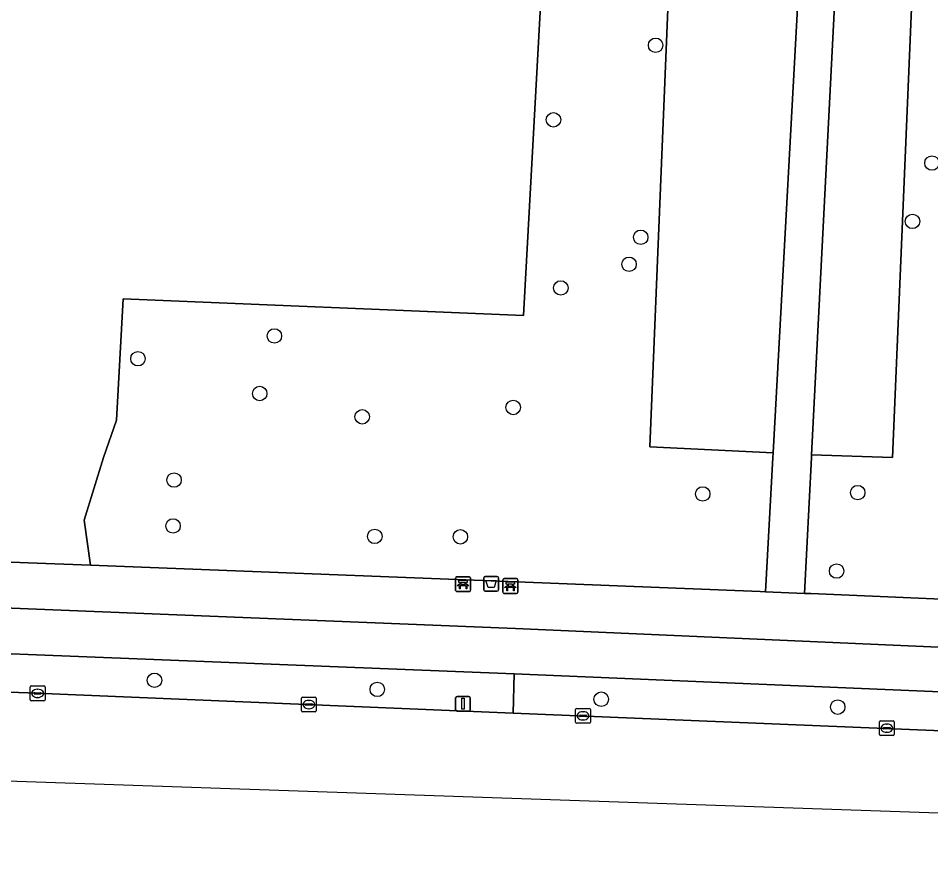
# Model space of a CAD drawing. Extents: x 160732 to 162107, y 387428 to 388479.
# Drawn here: x 160999.3 to 161061, y 387472.9 to 387529.7 of the extents above; entities that cross this region are included whole.
import ezdxf

# ---------------------------------------------------------------- set-up
doc = ezdxf.new("R2010")
doc.units = 0
for name, color, linetype in [('IMGEO_Afvalbak', 7, 'Continuous'), ('IMGEO_Bank', 7, 'Continuous'), ('IMGEO_Berm_groen', 7, 'Continuous'), ('IMGEO_Boom', 7, 'Continuous'), ('IMGEO_Fietspad_open', 7, 'Continuous'), ('IMGEO_Groenvoorziening', 7, 'Continuous'), ('IMGEO_Kolk', 7, 'Continuous'), ('IMGEO_Lichtmast', 7, 'Continuous'), ('IMGEO_Rijbaan_lokaal_gesloten', 7, 'Continuous'), ('IMGEO_Voetpad_gesloten', 7, 'Continuous'), ('IMGEO_Voetpad_open', 7, 'Continuous')]:
    doc.layers.add(name, color=color, linetype=linetype)

msp = doc.modelspace()

# ---------------------------------------------------------------- linework, layer by layer
at = {"layer": 'IMGEO_Afvalbak'}
for p, q in [((161030.801, 387491.069), (161030.801, 387491.869)), ((161030.801, 387491.869), (161030.801, 387491.069)), ((161030.901, 387491.969), (161031.691, 387491.969)), ((161031.691, 387491.969), (161030.901, 387491.969)), ((161031.791, 387491.869), (161031.791, 387491.069)), ((161031.791, 387491.069), (161031.791, 387491.869)), ((161031.691, 387490.969), (161030.901, 387490.969)), ((161030.901, 387490.969), (161031.691, 387490.969))]:
    msp.add_line(p, q, dxfattribs=at)
msp.add_lwpolyline([(161030.944, 387491.683), (161031.648, 387491.683), (161031.499, 387491.213), (161031.093, 387491.213), (161030.944, 387491.683)], dxfattribs=at)
for centre, start, end in [((161030.901, 387491.869), 90, 180), ((161030.901, 387491.869), 90, 180), ((161031.691, 387491.869), 0, 90), ((161031.691, 387491.869), 360, 90), ((161030.901, 387491.069), 180, 270), ((161030.901, 387491.069), 180, 270), ((161031.691, 387491.069), 270, 0), ((161031.691, 387491.069), 270, 0)]:
    msp.add_arc(centre, 0.1, start, end, dxfattribs=at)
at = {"layer": 'IMGEO_Bank'}
for p, q in [((161028.898, 387491.021), (161028.898, 387491.862)), ((161028.898, 387491.862), (161028.898, 387491.021)), ((161028.973, 387491.946), (161029.814, 387491.946)), ((161029.814, 387491.946), (161028.973, 387491.946)), ((161029.207, 387491.452), (161029.207, 387491.558)), ((161029.251, 387491.558), (161029.251, 387491.452)), ((161029.539, 387491.564), (161029.257, 387491.564)), ((161029.257, 387491.446), (161029.539, 387491.446)), ((161029.545, 387491.452), (161029.545, 387491.558)), ((161029.589, 387491.558), (161029.589, 387491.452)), ((161029.898, 387491.871), (161029.898, 387491.03)), ((161029.898, 387491.03), (161029.898, 387491.871)), ((161032.096, 387490.895), (161032.096, 387491.736)), ((161032.096, 387491.736), (161032.096, 387490.895)), ((161032.171, 387491.82), (161033.012, 387491.82)), ((161033.012, 387491.82), (161032.171, 387491.82)), ((161032.405, 387491.326), (161032.405, 387491.432)), ((161032.449, 387491.432), (161032.449, 387491.326)), ((161032.737, 387491.438), (161032.455, 387491.438)), ((161032.743, 387491.326), (161032.743, 387491.432)), ((161032.787, 387491.432), (161032.787, 387491.326)), ((161033.096, 387491.745), (161033.096, 387490.904)), ((161033.096, 387490.904), (161033.096, 387491.745)), ((161029.823, 387490.946), (161028.982, 387490.946)), ((161028.982, 387490.946), (161029.823, 387490.946)), ((161029.595, 387491.344), (161029.202, 387491.344)), ((161033.021, 387490.82), (161032.18, 387490.82)), ((161032.18, 387490.82), (161033.021, 387490.82)), ((161032.793, 387491.218), (161032.4, 387491.218)), ((161032.455, 387491.32), (161032.737, 387491.32))]:
    msp.add_line(p, q, dxfattribs=at)
for points in [[(161029.145, 387491.344), (161029.003, 387491.344), (161029.115, 387491.446), (161029.201, 387491.446)], [(161029.201, 387491.564), (161029.115, 387491.564), (161029.115, 387491.725), (161029.678, 387491.725), (161029.678, 387491.564), (161029.595, 387491.564)], [(161029.595, 387491.446), (161029.678, 387491.446), (161029.79, 387491.344), (161029.651, 387491.344)], [(161032.399, 387491.438), (161032.313, 387491.438), (161032.313, 387491.599), (161032.876, 387491.599), (161032.876, 387491.438), (161032.793, 387491.438)], [(161029.195, 387491.337), (161029.195, 387491.13), (161029.152, 387491.13), (161029.152, 387491.337)], [(161029.645, 387491.337), (161029.645, 387491.13), (161029.601, 387491.13), (161029.601, 387491.337)], [(161032.343, 387491.218), (161032.201, 387491.218), (161032.313, 387491.32), (161032.399, 387491.32)], [(161032.393, 387491.211), (161032.393, 387491.004), (161032.35, 387491.004), (161032.35, 387491.211)], [(161032.793, 387491.32), (161032.876, 387491.32), (161032.988, 387491.218), (161032.849, 387491.218)], [(161032.843, 387491.211), (161032.843, 387491.004), (161032.799, 387491.004), (161032.799, 387491.211)]]:
    msp.add_lwpolyline(points, dxfattribs=at)
for centre, radius, start, end in [((161028.976, 387491.868), 0.0779, 92.4484, 184.28452), ((161028.976, 387491.868), 0.0779, 92.4484, 184.28452), ((161029.2, 387491.557), 0.00671, 2.89567, 87.10433), ((161029.2, 387491.453), 0.00671, 272.89567, 357.10433), ((161029.257, 387491.557), 0.00671, 92.89567, 177.10433), ((161029.257, 387491.453), 0.00671, 182.89567, 267.10433), ((161029.539, 387491.557), 0.00671, 2.89567, 87.10433), ((161029.539, 387491.453), 0.00671, 272.89567, 357.10433), ((161029.596, 387491.557), 0.00671, 92.89567, 177.10433), ((161029.596, 387491.453), 0.00671, 182.89567, 267.10433), ((161029.82, 387491.868), 0.0779, 2.4484, 94.28452), ((161029.82, 387491.868), 0.0779, 2.4484, 94.28452), ((161032.174, 387491.742), 0.0779, 92.4484, 184.28452), ((161032.174, 387491.742), 0.0779, 92.4484, 184.28452), ((161032.398, 387491.431), 0.00671, 2.89567, 87.10433), ((161032.455, 387491.431), 0.00671, 92.89567, 177.10433), ((161032.737, 387491.431), 0.00671, 2.89567, 87.10433), ((161032.794, 387491.431), 0.00671, 92.89567, 177.10433), ((161033.018, 387491.742), 0.0779, 2.4484, 94.28452), ((161033.018, 387491.742), 0.0779, 2.4484, 94.28452), ((161028.976, 387491.024), 0.0779, 182.4484, 274.28452), ((161028.976, 387491.024), 0.0779, 182.4484, 274.28452), ((161029.145, 387491.337), 0.00671, 2.89567, 87.10433), ((161029.202, 387491.337), 0.00671, 92.89567, 177.10433), ((161029.594, 387491.337), 0.00671, 2.89567, 87.10433), ((161029.651, 387491.337), 0.00671, 92.89567, 177.10433), ((161029.82, 387491.024), 0.0779, 272.4484, 4.28452), ((161029.82, 387491.024), 0.0779, 272.4484, 4.28452), ((161032.174, 387490.898), 0.0779, 182.4484, 274.28452), ((161032.174, 387490.898), 0.0779, 182.4484, 274.28452), ((161032.343, 387491.211), 0.00671, 2.89567, 87.10433), ((161032.4, 387491.211), 0.00671, 92.89567, 177.10433), ((161032.398, 387491.327), 0.00671, 272.89567, 357.10433), ((161032.455, 387491.327), 0.00671, 182.89567, 267.10433), ((161032.737, 387491.327), 0.00671, 272.89567, 357.10433), ((161032.794, 387491.327), 0.00671, 182.89567, 267.10433), ((161032.792, 387491.211), 0.00671, 2.89567, 87.10433), ((161032.849, 387491.211), 0.00671, 92.89567, 177.10433), ((161033.018, 387490.898), 0.0779, 272.4484, 4.28452), ((161033.018, 387490.898), 0.0779, 272.4484, 4.28452)]:
    msp.add_arc(centre, radius, start, end, dxfattribs=at)
at = {"layer": 'IMGEO_Berm_groen'}
for points in [[(161000, 387486.685), (160988.475, 387487.152), (160970.746, 387487.874), (160970.623, 387485.111), (161000, 387484.094), (161032.79, 387482.739), (161032.863, 387485.379)], [(161078.213, 387483.477), (161032.863, 387485.379), (161032.79, 387482.739), (161133.943, 387478.558), (161140.695, 387478.279), (161140.815, 387480.881), (161134.039, 387481.162)]]:
    msp.add_lwpolyline(points, close=True, dxfattribs=at)
at = {"layer": 'IMGEO_Boom'}
for centre in [(161042.417, 387527.856), (161035.511, 387522.824), (161061.099, 387519.902), (161059.783, 387515.957), (161041.409, 387514.885), (161040.621, 387513.062), (161036.007, 387511.459), (161016.643, 387508.22), (161007.418, 387506.68), (161015.649, 387504.328), (161032.788, 387503.388), (161022.58, 387502.756), (161009.862, 387498.482), (161045.601, 387497.54), (161056.078, 387497.63), (161009.789, 387495.383), (161023.43, 387494.677), (161029.221, 387494.647), (161054.656, 387492.333), (161008.538, 387484.953), (161023.601, 387484.338), (161038.74, 387483.672), (161054.732, 387483.139)]:
    msp.add_circle(centre, 0.489, dxfattribs=at)
at = {"layer": 'IMGEO_Fietspad_open'}
for points in [[(161134.151, 387484.191), (161079.41, 387486.41), (161032.946, 387488.45), (161000, 387489.783), (160964.882, 387491.216), (160955.896, 387491.483), (160945.905, 387492.112), (160935.793, 387493.329), (160911.562, 387497.191), (160901.233, 387498.754), (160891.554, 387500.319), (160862.38, 387504.81), (160820.517, 387511.401), (160801.558, 387514.26)], [(160798.352, 387511.312), (160803.597, 387510.687), (160818.903, 387508.372), (160856.279, 387502.542), (160869.321, 387500.586), (160886.183, 387497.972), (160900.412, 387495.865), (160904.738, 387495.178), (160920.142, 387492.807), (160935.786, 387490.359), (160945.779, 387489.15), (160955.792, 387488.482), (160967.502, 387488.005), (160970.746, 387487.874), (160988.475, 387487.152), (161000, 387486.685), (161032.863, 387485.379), (161078.213, 387483.477), (161134.039, 387481.162), (161134.151, 387484.191)]]:
    msp.add_lwpolyline(points, dxfattribs=at)
at = {"layer": 'IMGEO_Groenvoorziening'}
for points in [[(161062.574, 387581.461), (161065.553, 387581.331), (161066.088, 387597.32), (161052.673, 387598.338), (161051.995, 387580.571), (161057.641, 387580.351), (161056.619, 387549.786), (161060.139, 387540.51), (161058.424, 387500), (161052.967, 387500.177), (161052.958, 387500), (161052.49, 387490.824), (161052.92, 387490.805), (161068.496, 387490.143), (161086.862, 387489.194), (161101.855, 387488.631)], [(161054.832, 387536.725), (161052.967, 387500.177), (161058.424, 387500), (161060.139, 387540.51), (161056.619, 387549.786), (161057.641, 387580.351), (161051.995, 387580.571), (161051.419, 387565.473), (161050.92, 387548.85)], [(161049.585, 387544.276), (161048.98, 387544.374), (161046.66, 387544.435), (161043.836, 387544.563), (161042.022, 387500.725), (161050.367, 387500.319), (161052.365, 387537.014)], [(160987.635, 387522.114), (160985.667, 387515.37), (160985.402, 387514.183), (160985.204, 387514.266), (160984.183, 387509.448), (160982.727, 387501.098), (160982.573, 387500), (160981.676, 387493.606), (161000, 387492.895), (161004.213, 387492.732), (161003.78, 387495.769), (161005.092, 387500), (161005.966, 387502.531), (161006.416, 387510.726), (161033.488, 387509.603), (161035.238, 387541.62)]]:
    msp.add_lwpolyline(points, dxfattribs=at)
msp.add_lwpolyline([(161050.367, 387500.319), (161042.022, 387500.725), (161043.836, 387544.563), (161035.474, 387544.941), (161035.238, 387541.62), (161033.488, 387509.603), (161006.416, 387510.726), (161005.966, 387502.531), (161005.092, 387500), (161003.78, 387495.769), (161004.213, 387492.732), (161033.032, 387491.6), (161049.493, 387490.954), (161049.856, 387490.938), (161050.349, 387500)], close=True, dxfattribs=at)
at = {"layer": 'IMGEO_Kolk'}
for p, q in [((161000.135, 387483.642), (161000.135, 387484.494)), ((161000.21, 387484.568), (161001.062, 387484.568)), ((161000.394, 387484.062), (161000.394, 387484.074)), ((161000.832, 387484.025), (161000.434, 387484.025)), ((161000.437, 387484.111), (161000.835, 387484.111)), ((161000.623, 387484.348), (161000.648, 387484.348)), ((161000.878, 387484.074), (161000.878, 387484.062)), ((161001.136, 387484.494), (161001.136, 387483.642)), ((161001.062, 387483.568), (161000.21, 387483.568)), ((161000.646, 387483.788), (161000.621, 387483.788)), ((161018.477, 387482.887), (161018.477, 387483.739)), ((161018.552, 387483.813), (161019.404, 387483.813)), ((161018.965, 387483.593), (161018.99, 387483.593)), ((161019.478, 387483.739), (161019.478, 387482.887)), ((161019.404, 387482.813), (161018.552, 387482.813)), ((161018.736, 387483.307), (161018.736, 387483.319)), ((161019.174, 387483.27), (161018.776, 387483.27)), ((161018.779, 387483.356), (161019.177, 387483.356)), ((161018.988, 387483.033), (161018.963, 387483.033)), ((161019.22, 387483.319), (161019.22, 387483.307)), ((161037.008, 387482.123), (161037.008, 387482.975)), ((161037.083, 387483.049), (161037.935, 387483.049)), ((161037.496, 387482.829), (161037.521, 387482.829)), ((161038.009, 387482.975), (161038.009, 387482.123)), ((161037.267, 387482.543), (161037.267, 387482.555)), ((161037.705, 387482.506), (161037.307, 387482.506)), ((161037.31, 387482.592), (161037.708, 387482.592)), ((161037.519, 387482.269), (161037.494, 387482.269)), ((161037.751, 387482.555), (161037.751, 387482.543)), ((161057.623, 387482.215), (161058.475, 387482.215)), ((161037.935, 387482.049), (161037.083, 387482.049)), ((161057.548, 387481.289), (161057.548, 387482.141)), ((161057.807, 387481.709), (161057.807, 387481.721)), ((161058.245, 387481.672), (161057.847, 387481.672)), ((161057.85, 387481.758), (161058.248, 387481.758)), ((161058.036, 387481.995), (161058.061, 387481.995)), ((161058.291, 387481.721), (161058.291, 387481.709)), ((161058.549, 387482.141), (161058.549, 387481.289)), ((161058.475, 387481.215), (161057.623, 387481.215)), ((161058.059, 387481.435), (161058.034, 387481.435))]:
    msp.add_line(p, q, dxfattribs=at)
for points in [[(161000.135, 387483.642), (161000.135, 387484.494)], [(161000.21, 387484.568), (161001.062, 387484.568)], [(161001.136, 387484.494), (161001.136, 387483.642)], [(161001.062, 387483.568), (161000.21, 387483.568)], [(161018.477, 387482.887), (161018.477, 387483.739)], [(161018.552, 387483.813), (161019.404, 387483.813)], [(161019.478, 387483.739), (161019.478, 387482.887)], [(161019.404, 387482.813), (161018.552, 387482.813)], [(161037.008, 387482.123), (161037.008, 387482.975)], [(161037.083, 387483.049), (161037.935, 387483.049)], [(161038.009, 387482.975), (161038.009, 387482.123)], [(161057.623, 387482.215), (161058.475, 387482.215)], [(161037.935, 387482.049), (161037.083, 387482.049)], [(161057.548, 387481.289), (161057.548, 387482.141)], [(161058.549, 387482.141), (161058.549, 387481.289)], [(161058.475, 387481.215), (161057.623, 387481.215)]]:
    msp.add_lwpolyline(points, dxfattribs=at)
for centre, radius, start, end in [((161000.212, 387484.492), 0.0765, 91.55205, 178.44795), ((161000.212, 387484.492), 0.0765, 91.55205, 178.44795), ((161000.434, 387484.071), 0.0403, 85.87752, 175.75265), ((161000.431, 387484.061), 0.0366, 178.93798, 274.71019), ((161000.835, 387484.068), 0.043, 264.86636, 352.45326), ((161000.839, 387484.073), 0.0386, 1.73085, 96.63898), ((161001.06, 387484.492), 0.0765, 1.55205, 88.44795), ((161001.06, 387484.492), 0.0765, 1.55205, 88.44795), ((161000.212, 387483.644), 0.0765, 181.55205, 268.44795), ((161000.212, 387483.644), 0.0765, 181.55205, 268.44795), ((161001.06, 387483.644), 0.0765, 271.55205, 358.44795), ((161001.06, 387483.644), 0.0765, 271.55205, 358.44795), ((161018.554, 387483.737), 0.0765, 91.55205, 178.44795), ((161018.554, 387483.737), 0.0765, 91.55205, 178.44795), ((161019.402, 387483.737), 0.0765, 1.55205, 88.44795), ((161019.402, 387483.737), 0.0765, 1.55205, 88.44795), ((161018.554, 387482.889), 0.0765, 181.55205, 268.44795), ((161018.554, 387482.889), 0.0765, 181.55205, 268.44795), ((161018.776, 387483.316), 0.0403, 85.87752, 175.75265), ((161018.773, 387483.306), 0.0366, 178.93798, 274.71019), ((161019.177, 387483.313), 0.043, 264.86636, 352.45326), ((161019.181, 387483.318), 0.0386, 1.73085, 96.63898), ((161019.402, 387482.889), 0.0765, 271.55205, 358.44795), ((161019.402, 387482.889), 0.0765, 271.55205, 358.44795), ((161037.085, 387482.973), 0.0765, 91.55205, 178.44795), ((161037.085, 387482.973), 0.0765, 91.55205, 178.44795), ((161037.933, 387482.973), 0.0765, 1.55205, 88.44795), ((161037.933, 387482.973), 0.0765, 1.55205, 88.44795), ((161037.307, 387482.552), 0.0403, 85.87752, 175.75265), ((161037.304, 387482.542), 0.0366, 178.93798, 274.71019), ((161037.708, 387482.549), 0.043, 264.86636, 352.45326), ((161037.712, 387482.554), 0.0386, 1.73085, 96.63898), ((161057.625, 387482.139), 0.0765, 91.55205, 178.44795), ((161057.625, 387482.139), 0.0765, 91.55205, 178.44795), ((161058.473, 387482.139), 0.0765, 1.55205, 88.44795), ((161058.473, 387482.139), 0.0765, 1.55205, 88.44795), ((161037.085, 387482.125), 0.0765, 181.55205, 268.44795), ((161037.085, 387482.125), 0.0765, 181.55205, 268.44795), ((161037.933, 387482.125), 0.0765, 271.55205, 358.44795), ((161037.933, 387482.125), 0.0765, 271.55205, 358.44795), ((161057.847, 387481.718), 0.0403, 85.87752, 175.75265), ((161057.844, 387481.708), 0.0366, 178.93798, 274.71019), ((161058.248, 387481.715), 0.043, 264.86636, 352.45326), ((161058.252, 387481.72), 0.0386, 1.73085, 96.63898), ((161057.625, 387481.291), 0.0765, 181.55205, 268.44795), ((161057.625, 387481.291), 0.0765, 181.55205, 268.44795), ((161058.473, 387481.291), 0.0765, 271.55205, 358.44795), ((161058.473, 387481.291), 0.0765, 271.55205, 358.44795)]:
    msp.add_arc(centre, radius, start, end, dxfattribs=at)
for centre, major_axis, ratio, start_param, end_param in [((161000.622, 387484.068), (-0.387, 0.002), 0.722429, 4.712389, 7.853982), ((161000.647, 387484.068), (-0.39, 0.002), 0.717154, 1.570796, 4.712389), ((161018.964, 387483.313), (-0.387, 0.002), 0.722429, 4.712389, 7.853982), ((161018.989, 387483.313), (-0.39, 0.002), 0.717154, 1.570796, 4.712389), ((161037.495, 387482.549), (-0.387, 0.002), 0.722429, 4.712389, 7.853982), ((161037.52, 387482.549), (-0.39, 0.002), 0.717154, 1.570796, 4.712389), ((161058.035, 387481.715), (-0.387, 0.002), 0.722429, 4.712389, 7.853982), ((161058.06, 387481.715), (-0.39, 0.002), 0.717154, 1.570796, 4.712389)]:
    msp.add_ellipse(centre, major_axis=major_axis, ratio=ratio, start_param=start_param, end_param=end_param, dxfattribs=at)
at = {"layer": 'IMGEO_Lichtmast'}
for p, q in [((161028.897, 387482.964), (161028.897, 387483.764)), ((161028.897, 387483.764), (161028.897, 387482.964)), ((161028.997, 387483.864), (161029.787, 387483.864)), ((161029.787, 387483.864), (161028.997, 387483.864)), ((161029.887, 387483.764), (161029.887, 387482.964)), ((161029.887, 387482.964), (161029.887, 387483.764)), ((161029.787, 387482.864), (161028.997, 387482.864)), ((161028.997, 387482.864), (161029.787, 387482.864))]:
    msp.add_line(p, q, dxfattribs=at)
msp.add_lwpolyline([(161029.317, 387483.739), (161029.467, 387483.739), (161029.467, 387482.989), (161029.317, 387482.989), (161029.317, 387483.739)], dxfattribs=at)
for centre, start, end in [((161028.997, 387483.764), 90, 180), ((161028.997, 387483.764), 90, 180), ((161029.787, 387483.764), 0, 90), ((161029.787, 387483.764), 360, 90), ((161028.997, 387482.964), 180, 270), ((161028.997, 387482.964), 180, 270), ((161029.787, 387482.964), 270, 0), ((161029.787, 387482.964), 270, 0)]:
    msp.add_arc(centre, 0.1, start, end, dxfattribs=at)
at = {"layer": 'IMGEO_Rijbaan_lokaal_gesloten'}
msp.add_lwpolyline([(160785.826, 387494.63), (160785.999, 387485.459), (161070.727, 387475.689), (161075.845, 387475.513), (161133.733, 387472.894), (161133.943, 387478.558), (161032.79, 387482.739), (161000, 387484.094), (160970.623, 387485.111), (160967.389, 387485.255), (160931.04, 387486.905), (160885.08, 387488.902), (160838.998, 387490.678), (160828.034, 387490.964), (160819.656, 387491.664), (160814.456, 387492.174), (160811.057, 387492.644), (160803.557, 387493.68), (160785.826, 387494.63)], dxfattribs=at)
at = {"layer": 'IMGEO_Voetpad_gesloten'}
msp.add_lwpolyline([(161052.365, 387537.014), (161050.367, 387500.319), (161050.349, 387500), (161049.856, 387490.938), (161052.49, 387490.824), (161052.958, 387500), (161052.967, 387500.177), (161054.832, 387536.725)], dxfattribs=at)
at = {"layer": 'IMGEO_Voetpad_open'}
for points in [[(161134.267, 387487.321), (161107.019, 387488.431), (161106.65, 387488.446), (161101.855, 387488.631), (161086.862, 387489.194), (161068.496, 387490.143), (161052.92, 387490.805), (161052.49, 387490.824), (161049.856, 387490.938), (161049.493, 387490.954), (161033.032, 387491.6), (161004.213, 387492.732), (161000, 387492.895), (160981.676, 387493.606), (160979.317, 387493.697), (160979.097, 387493.706), (160959.839, 387494.526), (160946.036, 387495.354), (160936.105, 387496.525), (160913.899, 387500), (160803.773, 387517.234), (160800.633, 387517.855)], [(160801.558, 387514.26), (160820.517, 387511.401), (160862.38, 387504.81), (160891.554, 387500.319), (160901.233, 387498.754), (160911.562, 387497.191), (160935.793, 387493.329), (160945.905, 387492.112), (160955.896, 387491.483), (160964.882, 387491.216), (161000, 387489.783), (161032.946, 387488.45), (161079.41, 387486.41), (161134.151, 387484.191), (161134.267, 387487.321)]]:
    msp.add_lwpolyline(points, dxfattribs=at)

doc.saveas('drawing.dxf')
